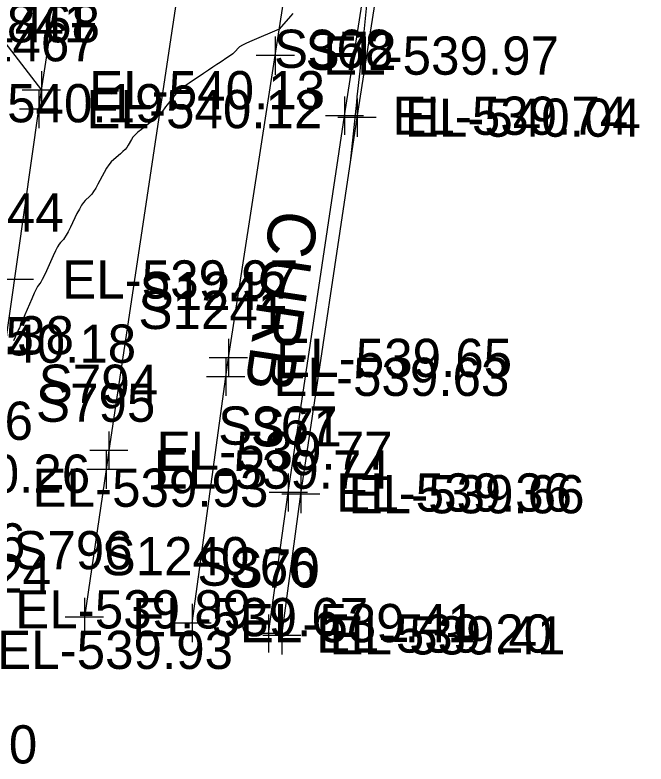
# Model space of a CAD drawing. Extents: x 1724534 to 1727318, y 657156 to 660047.
# Drawn here: x 1725595.7 to 1725661.7, y 659312.7 to 659391.1 of the extents above; entities that cross this region are included whole.
import ezdxf

# ---------------------------------------------------------------- set-up
doc = ezdxf.new("R2010")
doc.units = 0
for name, color, linetype in [('SURVEY - CONTOURS - Index with Text', 7, 'Continuous'), ('SURVEY - DTM - Breaklines', 7, 'Continuous'), ('SURVEY - DTM - Breaklines - Points - Elevations', 7, 'Continuous'), ('SURVEY - DTM - Breaklines - Points - Locators', 7, 'Continuous'), ('SURVEY - DTM - Breaklines - Points - Numbers', 7, 'Continuous'), ('SURVEY - TRAFFIC CONTROL - Pavement Marking - Points - Elevations', 7, 'Continuous'), ('SURVEY - TRAFFIC CONTROL - Pavement Marking - Points - Locators', 7, 'Continuous'), ('SURVEY - TRAFFIC CONTROL - Pavement Marking - Points - Numbers', 7, 'Continuous'), ('SURVEY - TRAFFIC CONTROL - Pavement Marking with Text', 7, 'Continuous'), ('SURVEY - TRANSPORTATION - Features', 7, 'Continuous'), ('SURVEY - TRANSPORTATION - Features - Points - Elevations', 7, 'Continuous'), ('SURVEY - TRANSPORTATION - Features - Points - Locators', 7, 'Continuous'), ('SURVEY - TRANSPORTATION - Features - Points - Numbers', 7, 'Continuous'), ('SURVEY - TRANSPORTATION - Features Text', 7, 'Continuous'), ('SURVEY - TRANSPORTATION - Roads', 7, 'Continuous'), ('SURVEY - TRANSPORTATION - Roads - Points - Elevations', 7, 'Continuous'), ('SURVEY - TRANSPORTATION - Roads - Points - Locators', 7, 'Continuous'), ('SURVEY - TRANSPORTATION - Roads - Points - Numbers', 7, 'Continuous')]:
    doc.layers.add(name, color=color, linetype=linetype)

msp = doc.modelspace()

# ---------------------------------------------------------------- linework, layer by layer
at = {"layer": 'SURVEY - CONTOURS - Index with Text'}
for points in [[(1725630.777, 659375.679), (1725630.778, 659375.688), (1725631.308, 659380.662), (1725631.445, 659381.978), (1725631.504, 659382.527), (1725631.789, 659385.216), (1725631.956, 659386.843), (1725632.067, 659387.922), (1725632.325, 659390.378), (1725632.682, 659393.911)], [(1725624.765, 659391.251), (1725624.524, 659390.974), (1725623.344, 659389.611), (1725620.464, 659388.379), (1725619.911, 659388.134), (1725619.488, 659387.926), (1725619.195, 659387.755), (1725619.032, 659387.622), (1725618.769, 659387.315), (1725618.644, 659387.189), (1725618.467, 659387.041), (1725618.238, 659386.87), (1725617.958, 659386.677), (1725617.139, 659386.132), (1725616.801, 659385.906), (1725616.398, 659385.638), (1725615.932, 659385.327), (1725615.402, 659384.974), (1725613.903, 659383.976), (1725613.385, 659383.614), (1725612.956, 659383.277), (1725612.615, 659382.965), (1725612.364, 659382.678), (1725611.617, 659381.691), (1725611.451, 659381.471), (1725611.312, 659381.288), (1725611.201, 659381.142), (1725610.941, 659380.8), (1725610.806, 659380.65), (1725610.598, 659380.456), (1725610.315, 659380.219), (1725609.959, 659379.938), (1725608.911, 659379.13), (1725608.551, 659378.837), (1725608.258, 659378.562), (1725608.03, 659378.307), (1725607.869, 659378.072), (1725607.528, 659377.468), (1725607.383, 659377.243), (1725607.203, 659377.019), (1725606.988, 659376.796), (1725606.737, 659376.575), (1725606.024, 659375.988), (1725605.76, 659375.737), (1725605.502, 659375.426), (1725605.251, 659375.054), (1725605.007, 659374.621), (1725604.364, 659373.387), (1725604.131, 659372.962), (1725603.913, 659372.611), (1725603.711, 659372.335), (1725603.524, 659372.134), (1725603.047, 659371.699), (1725602.858, 659371.489), (1725602.65, 659371.188), (1725602.422, 659370.795), (1725602.175, 659370.311), (1725601.489, 659368.896), (1725601.25, 659368.418), (1725601.047, 659368.044), (1725600.879, 659367.774), (1725600.748, 659367.608), (1725600.444, 659367.304), (1725600.311, 659367.131), (1725600.14, 659366.839), (1725599.93, 659366.429), (1725599.682, 659365.9), (1725598.969, 659364.332), (1725598.727, 659363.809), (1725598.536, 659363.415), (1725598.395, 659363.15), (1725598.305, 659363.015), (1725598.132, 659362.828), (1725598.041, 659362.687), (1725597.898, 659362.403), (1725597.703, 659361.978), (1725597.455, 659361.411), (1725596.724, 659359.71), (1725596.477, 659359.136), (1725596.284, 659358.689), (1725596.145, 659358.368), (1725596.059, 659358.176), (1725595.902, 659357.83), (1725595.823, 659357.651), (1725595.702, 659357.372), (1725595.54, 659356.992)]]:
    msp.add_lwpolyline(points, dxfattribs=at)
at = {"layer": 'SURVEY - DTM - Breaklines'}
msp.add_lwpolyline([(1725623.603, 659326.195), (1725625.596, 659340.96), (1725631.474, 659380.353), (1725637.663, 659419.872), (1725643.838, 659459.39), (1725646.925, 659478.842), (1725647.706, 659483.647), (1725654.062, 659523.097), (1725660.549, 659562.561), (1725667.001, 659602.053), (1725673.284, 659641.547), (1725679.659, 659681.01), (1725686.766, 659724.695), (1725687.764, 659730.895), (1725694.149, 659770.379), (1725697.503, 659791.065)], dxfattribs=at)
at = {"layer": 'SURVEY - DTM - Breaklines - Points - Locators'}
for p, q in [((1725631.474, 659382.353), (1725631.474, 659378.353)), ((1725633.474, 659380.353), (1725629.474, 659380.353)), ((1725625.596, 659342.96), (1725625.596, 659338.96)), ((1725627.596, 659340.96), (1725623.596, 659340.96)), ((1725623.603, 659328.195), (1725623.603, 659324.195)), ((1725625.603, 659326.195), (1725621.603, 659326.195))]:
    msp.add_line(p, q, dxfattribs=at)
at = {"layer": 'SURVEY - TRAFFIC CONTROL - Pavement Marking - Points - Locators'}
for p, q in [((1725598.45, 659385.225), (1725598.45, 659381.225)), ((1725600.45, 659383.225), (1725596.45, 659383.225)), ((1725597.627, 659363.424), (1725593.627, 659363.424)), ((1725605.507, 659347.515), (1725605.507, 659343.515)), ((1725607.507, 659345.515), (1725603.507, 659345.515)), ((1725605.215, 659345.536), (1725605.215, 659341.536)), ((1725607.215, 659343.536), (1725603.215, 659343.536)), ((1725602.951, 659330.104), (1725602.951, 659326.104)), ((1725604.951, 659328.104), (1725600.951, 659328.104))]:
    msp.add_line(p, q, dxfattribs=at)
at = {"layer": 'SURVEY - TRAFFIC CONTROL - Pavement Marking with Text'}
for points in [[(1725677.077, 659796.306), (1725674.763, 659781.986), (1725662.242, 659705.025), (1725649.129, 659624.102), (1725636.683, 659547.114), (1725636.368, 659545.139), (1725624.177, 659468.103), (1725623.248, 659462.175), (1725617.375, 659424.632), (1725617.069, 659422.656), (1725605.507, 659345.515), (1725605.215, 659343.536), (1725602.951, 659328.104)], [(1725565.732, 659386.319), (1725585.425, 659400.167), (1725598.45, 659383.225)]]:
    msp.add_lwpolyline(points, dxfattribs=at)
at = {"layer": 'SURVEY - TRANSPORTATION - Features'}
msp.add_lwpolyline([(1725622.206, 659326.386), (1725624.286, 659341.139), (1725630.167, 659380.556), (1725636.351, 659420.075), (1725642.552, 659459.59), (1725645.64, 659479.047), (1725646.421, 659483.852), (1725652.777, 659523.307), (1725659.265, 659562.771), (1725665.716, 659602.26), (1725671.999, 659641.754), (1725678.373, 659681.219), (1725685.481, 659724.905), (1725686.48, 659731.104), (1725692.864, 659770.586), (1725696.218, 659791.273)], dxfattribs=at)
at = {"layer": 'SURVEY - TRANSPORTATION - Features - Points - Locators'}
for p, q in [((1725630.167, 659382.556), (1725630.167, 659378.556)), ((1725632.167, 659380.556), (1725628.167, 659380.556)), ((1725624.286, 659343.139), (1725624.286, 659339.139)), ((1725626.286, 659341.139), (1725622.286, 659341.139)), ((1725622.206, 659328.386), (1725622.206, 659324.386)), ((1725624.206, 659326.386), (1725620.206, 659326.386))]:
    msp.add_line(p, q, dxfattribs=at)
at = {"layer": 'SURVEY - TRANSPORTATION - Roads'}
for points in [[(1725614.209, 659327.48), (1725617.731, 659353.241), (1725618.016, 659355.22), (1725622.921, 659386.843), (1725624.432, 659396.727), (1725627.753, 659418.475), (1725628.057, 659420.452), (1725635.106, 659465.907), (1725635.414, 659467.883), (1725643.908, 659521.207), (1725646.487, 659536.996), (1725655.836, 659594.229), (1725667.285, 659665.297), (1725672.1, 659694.897), (1725680.449, 659746.206), (1725687.947, 659792.609)], [(1725590.712, 659328.916), (1725598.166, 659381.246), (1725598.45, 659383.225), (1725602.437, 659408.918), (1725603.053, 659412.87), (1725607.12, 659438.551), (1725610.58, 659460.277), (1725610.891, 659462.253), (1725615.777, 659493.878), (1725619.05, 659513.608), (1725619.366, 659515.583), (1725622.791, 659537.313), (1725623.106, 659539.288), (1725628.245, 659570.869), (1725628.563, 659572.843), (1725632.342, 659596.54), (1725632.661, 659598.515), (1725636.547, 659622.193)]]:
    msp.add_lwpolyline(points, dxfattribs=at)
at = {"layer": 'SURVEY - TRANSPORTATION - Roads - Points - Locators'}
for p, q in [((1725622.921, 659388.843), (1725622.921, 659384.843)), ((1725624.921, 659386.843), (1725620.921, 659386.843)), ((1725598.45, 659385.225), (1725598.45, 659381.225)), ((1725600.45, 659383.225), (1725596.45, 659383.225)), ((1725598.166, 659383.246), (1725598.166, 659379.246)), ((1725600.166, 659381.246), (1725596.166, 659381.246)), ((1725618.016, 659357.22), (1725618.016, 659353.22)), ((1725620.016, 659355.22), (1725616.016, 659355.22)), ((1725617.731, 659355.241), (1725617.731, 659351.241)), ((1725619.731, 659353.241), (1725615.731, 659353.241)), ((1725614.209, 659329.48), (1725614.209, 659325.48)), ((1725616.209, 659327.48), (1725612.209, 659327.48))]:
    msp.add_line(p, q, dxfattribs=at)

# ---------------------------------------------------------------- texts
at = {"layer": 'SURVEY - DTM - Breaklines - Points - Elevations'}
for s, p in [('EL-540.04', (1725636.474, 659378.353)), ('EL-540.65', (1725572.992, 659355.481)), ('EL-539.66', (1725630.596, 659338.96)), ('EL-539.41', (1725628.603, 659324.195))]:
    msp.add_text(s, height=4, dxfattribs=at).set_placement(p)
at = {"layer": 'SURVEY - DTM - Breaklines - Points - Numbers'}
for s, p in [('S72', (1725626.09, 659385.353)), ('S71', (1725620.369, 659345.96)), ('S70', (1725618.046, 659331.195))]:
    msp.add_text(s, height=4, dxfattribs=at).set_placement(p)
at = {"layer": 'SURVEY - TRAFFIC CONTROL - Pavement Marking - Points - Elevations'}
for s, p in [('EL-540.13', (1725603.45, 659381.225)), ('EL-540.19', (1725586.541, 659379.864)), ('EL-539.97', (1725600.627, 659361.424)), ('EL-540.18', (1725583.68, 659354.708)), ('EL-539.77', (1725610.507, 659343.515)), ('EL-539.74', (1725610.215, 659341.536)), ('EL-540.26', (1725578.876, 659341.108)), ('EL-539.93', (1725597.524, 659339.643)), ('EL-539.67', (1725607.951, 659326.104)), ('EL-539.93', (1725593.82, 659322.677))]:
    msp.add_text(s, height=4, dxfattribs=at).set_placement(p)
at = {"layer": 'SURVEY - TRAFFIC CONTROL - Pavement Marking - Points - Numbers'}
for s, p in [('S841', (1725591.272, 659388.225)), ('S844', (1725588.291, 659368.424)), ('S794', (1725598.171, 659350.515)), ('S795', (1725597.879, 659348.536)), ('S846', (1725585.078, 659346.643)), ('S796', (1725595.505, 659333.104))]:
    msp.add_text(s, height=4, dxfattribs=at).set_placement(p)
at = {"layer": 'SURVEY - TRANSPORTATION - Features - Points - Elevations'}
for s, p in [('EL-539.74', (1725635.167, 659378.556)), ('EL-540.38', (1725577.178, 659355.586)), ('EL-539.36', (1725629.286, 659339.139)), ('EL-540.24', (1725574.778, 659330.675)), ('EL-539.20', (1725627.206, 659324.386)), ('EL-540.00', (1725573.335, 659312.791))]:
    msp.add_text(s, height=4, dxfattribs=at).set_placement(p)
at = {"layer": 'SURVEY - TRANSPORTATION - Features - Points - Numbers'}
for s, p in [('S368', (1725622.784, 659385.556)), ('S367', (1725616.95, 659346.139)), ('S366', (1725614.76, 659331.386))]:
    msp.add_text(s, height=4, dxfattribs=at).set_placement(p)
at = {"layer": 'SURVEY - TRANSPORTATION - Features Text'}
msp.add_text('CURB', height=5, rotation=261.51409, dxfattribs=at).set_placement((1725622.523, 659370.904))
at = {"layer": 'SURVEY - TRANSPORTATION - Roads - Points - Elevations'}
for s, p in [('EL-539.97', (1725627.921, 659384.843)), ('EL-540.13', (1725603.45, 659381.225)), ('EL-540.12', (1725603.166, 659379.246)), ('EL-539.65', (1725623.016, 659353.22)), ('EL-539.63', (1725622.731, 659351.241)), ('EL-539.89', (1725595.712, 659326.916)), ('EL-539.41', (1725619.209, 659325.48))]:
    msp.add_text(s, height=4, dxfattribs=at).set_placement(p)
at = {"layer": 'SURVEY - TRANSPORTATION - Roads - Points - Numbers'}
for s, p in [('S1468', (1725589.115, 659388.225)), ('S1467', (1725588.878, 659386.246)), ('S1242', (1725608.728, 659360.22)), ('S1241', (1725608.601, 659358.241)), ('S1466', (1725581.314, 659333.916)), ('S1240', (1725604.748, 659332.48))]:
    msp.add_text(s, height=4, dxfattribs=at).set_placement(p)

doc.saveas('drawing.dxf')
